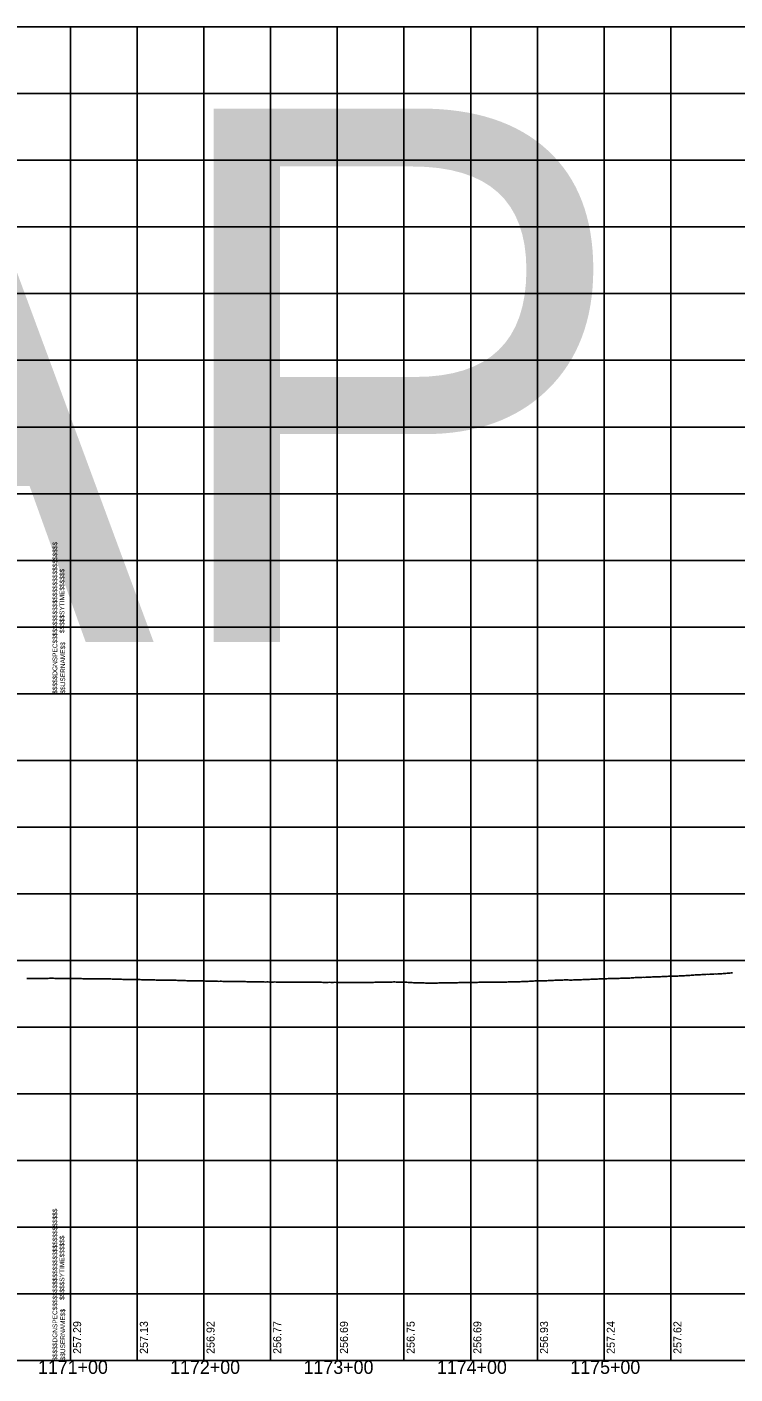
# Model space of a CAD drawing. Extents: x -90830 to 2015517, y -20856 to 836331.
# Drawn here: x 11059 to 11590, y 64904 to 65914 of the extents above; entities that cross this region are included whole.
import ezdxf

# ---------------------------------------------------------------- set-up
doc = ezdxf.new("R2010")
doc.units = 0
for name, color, linetype in [('Level 1', 7, 'Continuous'), ('RD_DDB_Profile_EX', 7, 'Continuous'), ('RD_DDB_StaTX', 7, 'Continuous'), ('RD_DDB_StripGrade', 7, 'Continuous'), ('RD_GPK_Profile_Cell', 7, 'Continuous')]:
    doc.layers.add(name, color=color, linetype=linetype)

msp = doc.modelspace()

# ---------------------------------------------------------------- linework, layer by layer
at = {"layer": 'Level 1'}
for p, q in [((9491.7, 65913.8), (11091.7, 65913.8)), ((11091.7, 65913.8), (11091.7, 65413.8)), ((11091.7, 65913.8), (11091.7, 65413.8)), ((11091.7, 65913.8), (12691.7, 65913.8)), ((11091.7, 65913.8), (11091.7, 65413.8)), ((11141.7, 65913.8), (11141.7, 65413.8)), ((11191.7, 65913.8), (11191.7, 65413.8)), ((11241.7, 65913.8), (11241.7, 65413.8)), ((11291.7, 65913.8), (11291.7, 65413.8)), ((11341.7, 65913.8), (11341.7, 65413.8)), ((11391.7, 65913.8), (11391.7, 65413.8)), ((11441.7, 65913.8), (11441.7, 65413.8)), ((11491.7, 65913.8), (11491.7, 65413.8)), ((11541.7, 65913.8), (11541.7, 65413.8)), ((9491.7, 65863.8), (11091.7, 65863.8)), ((11091.7, 65863.8), (12691.7, 65863.8)), ((9491.7, 65813.8), (11091.7, 65813.8)), ((11091.7, 65813.8), (12691.7, 65813.8)), ((9491.7, 65763.8), (11091.7, 65763.8)), ((11091.7, 65763.8), (12691.7, 65763.8)), ((9491.7, 65713.8), (11091.7, 65713.8)), ((11091.7, 65713.8), (12691.7, 65713.8)), ((9491.7, 65663.8), (11091.7, 65663.8)), ((11091.7, 65663.8), (12691.7, 65663.8)), ((9491.7, 65613.8), (11091.7, 65613.8)), ((11091.7, 65613.8), (12691.7, 65613.8)), ((9491.7, 65563.8), (11091.7, 65563.8)), ((11091.7, 65563.8), (12691.7, 65563.8)), ((9491.7, 65513.8), (11091.7, 65513.8)), ((11091.7, 65513.8), (12691.7, 65513.8)), ((9491.7, 65463.8), (11091.7, 65463.8)), ((11091.7, 65463.8), (12691.7, 65463.8)), ((9491.7, 65413.8), (11091.7, 65413.8)), ((9491.7, 65413.8), (11091.7, 65413.8)), ((11091.7, 65413.8), (12691.7, 65413.8)), ((11091.7, 65413.8), (11091.7, 64913.8)), ((11091.7, 65413.8), (11091.7, 64913.8)), ((11091.7, 65413.8), (12691.7, 65413.8)), ((11091.7, 65413.8), (11091.7, 64913.8)), ((11141.7, 65413.8), (11141.7, 64913.8)), ((11191.7, 65413.8), (11191.7, 64913.8)), ((11241.7, 65413.8), (11241.7, 64913.8)), ((11291.7, 65413.8), (11291.7, 64913.8)), ((11341.7, 65413.8), (11341.7, 64913.8)), ((11391.7, 65413.8), (11391.7, 64913.8)), ((11441.7, 65413.8), (11441.7, 64913.8)), ((11491.7, 65413.8), (11491.7, 64913.8)), ((11541.7, 65413.8), (11541.7, 64913.8)), ((9491.7, 65363.8), (11091.7, 65363.8)), ((11091.7, 65363.8), (12691.7, 65363.8)), ((9491.7, 65313.8), (11091.7, 65313.8)), ((11091.7, 65313.8), (12691.7, 65313.8)), ((9491.7, 65263.8), (11091.7, 65263.8)), ((11091.7, 65263.8), (12691.7, 65263.8)), ((9491.7, 65213.8), (11091.7, 65213.8)), ((11091.7, 65213.8), (12691.7, 65213.8)), ((9491.7, 65163.8), (11091.7, 65163.8)), ((11091.7, 65163.8), (12691.7, 65163.8)), ((9491.7, 65113.8), (11091.7, 65113.8)), ((11091.7, 65113.8), (12691.7, 65113.8)), ((9491.7, 65063.8), (11091.7, 65063.8)), ((11091.7, 65063.8), (12691.7, 65063.8)), ((9491.7, 65013.8), (11091.7, 65013.8)), ((11091.7, 65013.8), (12691.7, 65013.8)), ((9491.7, 64963.8), (11091.7, 64963.8)), ((11091.7, 64963.8), (12691.7, 64963.8)), ((9491.7, 64913.8), (11091.7, 64913.8)), ((11091.7, 64913.8), (12691.7, 64913.8))]:
    msp.add_line(p, q, dxfattribs=at)
at = {"layer": 'RD_DDB_Profile_EX'}
for points in [[(11058.9, 65200.2), (11059.9, 65200.2), (11060.9, 65200.2), (11061.9, 65200.2), (11062.9, 65200.2), (11063.9, 65200.2), (11064.9, 65200.2), (11065.9, 65200.2), (11066.9, 65200.2), (11067.9, 65200.2), (11068.9, 65200.3), (11069.9, 65200.3), (11070.9, 65200.3), (11071.9, 65200.3), (11072.9, 65200.3), (11073.9, 65200.3), (11074.9, 65200.3), (11075.9, 65200.4), (11076.9, 65200.4), (11077.9, 65200.4), (11078.9, 65200.4), (11079.9, 65200.3)], [(11079.9, 65200.3), (11080.9, 65200.3), (11081.9, 65200.3), (11082.9, 65200.3), (11083.9, 65200.3), (11084.9, 65200.3), (11085.9, 65200.3), (11086.9, 65200.3), (11087.9, 65200.3), (11088.9, 65200.3), (11089.9, 65200.3), (11090.9, 65200.3), (11091.9, 65200.2), (11092.9, 65200.2), (11093.9, 65200.3), (11094.9, 65200.3), (11095.9, 65200.2), (11096.9, 65200.2), (11097.9, 65200.2), (11098.9, 65200.2), (11099.9, 65200.2), (11100.9, 65200.1), (11101.9, 65200.1), (11102.9, 65200.1), (11103.9, 65200.1), (11104.9, 65200.1), (11105.9, 65200.1), (11106.9, 65200), (11107.9, 65200), (11108.9, 65200), (11109.9, 65199.9), (11110.9, 65199.9), (11111.9, 65199.9), (11112.9, 65199.9), (11113.9, 65199.9), (11114.9, 65200), (11115.9, 65199.9), (11116.9, 65199.9), (11117.9, 65199.9), (11118.9, 65199.9), (11119.9, 65199.9), (11120.9, 65199.9), (11121.9, 65199.9), (11122.9, 65199.8), (11123.9, 65199.8), (11124.9, 65199.8), (11125.9, 65199.8), (11126.9, 65199.8), (11127.9, 65199.7), (11128.9, 65199.7), (11129.9, 65199.7), (11130.9, 65199.6), (11131.9, 65199.6), (11132.9, 65199.6), (11133.9, 65199.6), (11134.9, 65199.6), (11135.9, 65199.6), (11136.9, 65199.5), (11137.9, 65199.5), (11138.9, 65199.5), (11139.9, 65199.5), (11140.9, 65199.5), (11141.9, 65199.4), (11142.9, 65199.4), (11143.9, 65199.4), (11144.9, 65199.3), (11145.9, 65199.3), (11146.9, 65199.3), (11147.9, 65199.3), (11148.9, 65199.3), (11149.9, 65199.3), (11150.9, 65199.3), (11151.9, 65199.2), (11152.9, 65199.2), (11153.9, 65199.2), (11154.9, 65199.2), (11155.9, 65199.1), (11156.9, 65199.1), (11157.9, 65199.1), (11158.9, 65199.1), (11159.9, 65199.1), (11160.9, 65199.1), (11161.9, 65199.1), (11162.9, 65199.1), (11163.9, 65199.1), (11164.9, 65199), (11165.9, 65199), (11166.9, 65199), (11167.9, 65198.9), (11168.9, 65198.9), (11169.9, 65198.9), (11170.9, 65198.9), (11171.9, 65198.8), (11172.9, 65198.8), (11173.9, 65198.8), (11174.9, 65198.8), (11175.9, 65198.7), (11176.9, 65198.7), (11177.9, 65198.7), (11178.9, 65198.6), (11179.9, 65198.6)], [(11179.9, 65198.6), (11180.9, 65198.6), (11181.9, 65198.6), (11182.9, 65198.6), (11183.9, 65198.6), (11184.9, 65198.5), (11185.9, 65198.5), (11186.9, 65198.5), (11187.9, 65198.5), (11188.9, 65198.5), (11189.9, 65198.4), (11190.9, 65198.4), (11191.9, 65198.4), (11192.9, 65198.3), (11193.9, 65198.3), (11194.9, 65198.3), (11195.9, 65198.3), (11196.9, 65198.3), (11197.9, 65198.2), (11198.9, 65198.2), (11199.9, 65198.2), (11200.9, 65198.2), (11201.9, 65198.2), (11202.9, 65198.1), (11203.9, 65198.2), (11204.9, 65198.2), (11205.9, 65198.1), (11206.9, 65198.1), (11207.9, 65198.1), (11208.9, 65198.1), (11209.9, 65198), (11210.9, 65198), (11211.9, 65198), (11212.9, 65198), (11213.9, 65198), (11214.9, 65198), (11215.9, 65198), (11216.9, 65198), (11217.9, 65197.9), (11218.9, 65197.9), (11219.9, 65197.9), (11220.9, 65197.9), (11221.9, 65197.9), (11222.9, 65197.9), (11223.9, 65197.8), (11224.9, 65197.8), (11225.9, 65197.8), (11226.9, 65197.8), (11227.9, 65197.8), (11228.9, 65197.8), (11229.9, 65197.8), (11230.9, 65197.8), (11231.9, 65197.8), (11232.9, 65197.8), (11233.9, 65197.8), (11234.9, 65197.7), (11235.9, 65197.7), (11236.9, 65197.7), (11237.9, 65197.6), (11238.9, 65197.7), (11239.9, 65197.7), (11240.9, 65197.6), (11241.9, 65197.6), (11242.9, 65197.6), (11243.9, 65197.6), (11244.9, 65197.7), (11245.9, 65197.6), (11246.9, 65197.6), (11247.9, 65197.6), (11248.9, 65197.6), (11249.9, 65197.6), (11250.9, 65197.6), (11251.9, 65197.5), (11252.9, 65197.5), (11253.9, 65197.5), (11254.9, 65197.5), (11255.9, 65197.5), (11256.9, 65197.5), (11257.9, 65197.5), (11258.9, 65197.5), (11259.9, 65197.5), (11260.9, 65197.5), (11261.9, 65197.5), (11262.9, 65197.5), (11263.9, 65197.5), (11264.9, 65197.5), (11265.9, 65197.5), (11266.9, 65197.5), (11267.9, 65197.5), (11268.9, 65197.5), (11269.9, 65197.4), (11270.9, 65197.4), (11271.9, 65197.4), (11272.9, 65197.4), (11273.9, 65197.4), (11274.9, 65197.4), (11275.9, 65197.4), (11276.9, 65197.4), (11277.9, 65197.4), (11278.9, 65197.4), (11279.9, 65197.4)], [(11279.9, 65197.4), (11280.9, 65197.3), (11281.9, 65197.3), (11282.9, 65197.3), (11283.9, 65197.3), (11284.9, 65197.3), (11285.9, 65197.4), (11286.9, 65197.3), (11287.9, 65197.3), (11288.9, 65197.3), (11289.9, 65197.4), (11290.9, 65197.3), (11291.9, 65197.2), (11292.9, 65197.2), (11293.9, 65197.2), (11294.9, 65197.2), (11295.9, 65197.2), (11296.9, 65197.2), (11297.9, 65197.3), (11298.9, 65197.2), (11299.9, 65197.2), (11300.9, 65197.2), (11301.9, 65197.2), (11302.9, 65197.2), (11303.9, 65197.2), (11304.9, 65197.2), (11305.9, 65197.2), (11306.9, 65197.2), (11307.9, 65197.2), (11308.9, 65197.2), (11309.9, 65197.2), (11310.9, 65197.2), (11311.9, 65197.2), (11312.9, 65197.3), (11313.9, 65197.3), (11314.9, 65197.3), (11315.9, 65197.2), (11316.9, 65197.3), (11317.9, 65197.3), (11318.9, 65197.3), (11319.9, 65197.4), (11320.9, 65197.4), (11321.9, 65197.4), (11322.9, 65197.5), (11323.9, 65197.5), (11324.9, 65197.5), (11325.9, 65197.5), (11326.9, 65197.6), (11327.9, 65197.6), (11328.9, 65197.6), (11329.9, 65197.6), (11330.9, 65197.6), (11331.9, 65197.6), (11332.9, 65197.6), (11333.9, 65197.7), (11334.9, 65197.7), (11335.9, 65197.6), (11336.9, 65197.6), (11337.9, 65197.6), (11338.9, 65197.5), (11339.9, 65197.5), (11340.9, 65197.5), (11341.9, 65197.5), (11342.9, 65197.4), (11343.9, 65197.4), (11344.9, 65197.3), (11345.9, 65197.3), (11346.9, 65197.2), (11347.9, 65197.2), (11348.9, 65197.1), (11349.9, 65197.1), (11350.9, 65197.1), (11351.9, 65197), (11352.9, 65197), (11353.9, 65197), (11354.9, 65197), (11355.9, 65196.9), (11356.9, 65196.9), (11357.9, 65196.8), (11358.9, 65196.8), (11359.9, 65196.7), (11360.9, 65196.7), (11361.9, 65196.8), (11362.9, 65196.8), (11363.9, 65196.8), (11364.9, 65196.8), (11365.9, 65196.8), (11366.9, 65196.8), (11367.9, 65196.9), (11368.9, 65196.9), (11369.9, 65196.9), (11370.9, 65196.9), (11371.9, 65196.9), (11372.9, 65196.9), (11373.9, 65197), (11374.9, 65197), (11375.9, 65197), (11376.9, 65197), (11377.9, 65197), (11378.9, 65197.1), (11379.9, 65197.1)], [(11379.9, 65197.1), (11380.9, 65197.1), (11381.9, 65197.1), (11382.9, 65197.2), (11383.9, 65197.2), (11384.9, 65197.2), (11385.9, 65197.2), (11386.9, 65197.3), (11387.9, 65197.3), (11388.9, 65197.3), (11389.9, 65197.2), (11390.9, 65197.2), (11391.9, 65197.3), (11392.9, 65197.3), (11393.9, 65197.3), (11394.9, 65197.3), (11395.9, 65197.3), (11396.9, 65197.3), (11397.9, 65197.4), (11398.9, 65197.4), (11399.9, 65197.4), (11400.9, 65197.4), (11401.9, 65197.4), (11402.9, 65197.4), (11403.9, 65197.4), (11404.9, 65197.4), (11405.9, 65197.5), (11406.9, 65197.5), (11407.9, 65197.5), (11408.9, 65197.5), (11409.9, 65197.5), (11410.9, 65197.5), (11411.9, 65197.5), (11412.9, 65197.5), (11413.9, 65197.5), (11414.9, 65197.5), (11415.9, 65197.5), (11416.9, 65197.6), (11417.9, 65197.6), (11418.9, 65197.6), (11419.9, 65197.7), (11420.9, 65197.7), (11421.9, 65197.7), (11422.9, 65197.7), (11423.9, 65197.7), (11424.9, 65197.7), (11425.9, 65197.7), (11426.9, 65197.7), (11427.9, 65197.8), (11428.9, 65197.8), (11429.9, 65197.9), (11430.9, 65197.9), (11431.9, 65197.9), (11432.9, 65198), (11433.9, 65198.1), (11434.9, 65198.1), (11435.9, 65198.2), (11436.9, 65198.2), (11437.9, 65198.3), (11438.9, 65198.3), (11439.9, 65198.4), (11440.9, 65198.4), (11441.9, 65198.4), (11442.9, 65198.4), (11443.9, 65198.5), (11444.9, 65198.5), (11445.9, 65198.5), (11446.9, 65198.5), (11447.9, 65198.6), (11448.9, 65198.6), (11449.9, 65198.7), (11450.9, 65198.7), (11451.9, 65198.7), (11452.9, 65198.8), (11453.9, 65198.8), (11454.9, 65198.9), (11455.9, 65199), (11456.9, 65199), (11457.9, 65199), (11458.9, 65199), (11459.9, 65199.1), (11460.9, 65199.1), (11461.9, 65199.2), (11462.9, 65199.2), (11463.9, 65199.2), (11464.9, 65199.2), (11465.9, 65199.1), (11466.9, 65199.1), (11467.9, 65199.1), (11468.9, 65199.2), (11469.9, 65199.2), (11470.9, 65199.2), (11471.9, 65199.2), (11472.9, 65199.3), (11473.9, 65199.3), (11474.9, 65199.3), (11475.9, 65199.4), (11476.9, 65199.4), (11477.9, 65199.5), (11478.9, 65199.5), (11479.9, 65199.5)], [(11479.9, 65199.5), (11480.9, 65199.6), (11481.9, 65199.7), (11482.9, 65199.7), (11483.9, 65199.8), (11484.9, 65199.8), (11485.9, 65199.7), (11486.9, 65199.8), (11487.9, 65199.9), (11488.9, 65199.9), (11489.9, 65200), (11490.9, 65200), (11491.9, 65200), (11492.9, 65200), (11493.9, 65200.1), (11494.9, 65200.2), (11495.9, 65200.2), (11496.9, 65200.2), (11497.9, 65200.2), (11498.9, 65200.2), (11499.9, 65200.2), (11500.9, 65200.3), (11501.9, 65200.3), (11502.9, 65200.3), (11503.9, 65200.4), (11504.9, 65200.4), (11505.9, 65200.5), (11506.9, 65200.5), (11507.9, 65200.5), (11508.9, 65200.6), (11509.9, 65200.6), (11510.9, 65200.6), (11511.9, 65200.7), (11512.9, 65200.8), (11513.9, 65200.8), (11514.9, 65200.9), (11515.9, 65201), (11516.9, 65201), (11517.9, 65201), (11518.9, 65201.1), (11519.9, 65201.1), (11520.9, 65201.2), (11521.9, 65201.1), (11522.9, 65201.2), (11523.9, 65201.2), (11524.9, 65201.3), (11525.9, 65201.3), (11526.9, 65201.3), (11527.9, 65201.4), (11528.9, 65201.4), (11529.9, 65201.4), (11530.9, 65201.5), (11531.9, 65201.5), (11532.9, 65201.5), (11533.9, 65201.6), (11534.9, 65201.7), (11535.9, 65201.7), (11536.9, 65201.7), (11537.9, 65201.8), (11538.9, 65201.8), (11539.9, 65201.9), (11540.9, 65201.9), (11541.9, 65201.9), (11542.9, 65202), (11543.9, 65202), (11544.9, 65202), (11545.9, 65202), (11546.9, 65202.1), (11547.9, 65202.2), (11548.9, 65202.2), (11549.9, 65202.3), (11550.9, 65202.3), (11551.9, 65202.3), (11552.9, 65202.4), (11553.9, 65202.5), (11554.9, 65202.5), (11555.9, 65202.6), (11556.9, 65202.7), (11557.9, 65202.8), (11558.9, 65202.8), (11559.9, 65202.9), (11560.9, 65202.9), (11561.9, 65203), (11562.9, 65203), (11563.9, 65203.1), (11564.9, 65203.2), (11565.9, 65203.2), (11566.9, 65203.3), (11567.9, 65203.3), (11568.9, 65203.4), (11569.9, 65203.3), (11570.9, 65203.4), (11571.9, 65203.5), (11572.9, 65203.5), (11573.9, 65203.6), (11574.9, 65203.7), (11575.9, 65203.6), (11576.9, 65203.7), (11577.9, 65203.8), (11578.9, 65203.8), (11579.9, 65203.8)], [(11579.9, 65203.8), (11580.9, 65203.9), (11581.9, 65204), (11582.9, 65204), (11583.9, 65204.2), (11584.9, 65204.3), (11585.9, 65204.3), (11586.9, 65204.4), (11587.9, 65204.5), (11588.1, 65204.5)]]:
    msp.add_lwpolyline(points, dxfattribs=at)
at = {"layer": 'RD_GPK_Profile_Cell'}
msp.add_line((9579.9, 64913.8), (11679.9, 64913.8), dxfattribs=at)

# ---------------------------------------------------------------- texts
at = {"layer": 'Level 1'}
for s, p in [('$$$$$DGNSPEC$$$$$$$$$$$$$$$$$$$$$$$$$$$$', (11081.8, 65413.7)), ('$$$$$SYTIME$$$$$$', (11087.1, 65459.3)), ('$$USERNAME$$', (11087.7, 65413.9)), ('$$$$$DGNSPEC$$$$$$$$$$$$$$$$$$$$$$$$$$$$', (11081.8, 64913.7)), ('$$$$$SYTIME$$$$$$', (11087.1, 64959.3)), ('$$USERNAME$$', (11087.7, 64913.9))]:
    msp.add_text(s, height=3.544, rotation=90, dxfattribs=at).set_placement(p)
at = {"layer": 'RD_DDB_StaTX'}
for s, p in [('1171+00', (11067.3, 64903.8)), ('1172+00', (11166.4, 64903.8)), ('1173+00', (11266.4, 64903.8)), ('1174+00', (11366.4, 64903.8)), ('1175+00', (11466.4, 64903.8))]:
    msp.add_text(s, height=10, dxfattribs=at).set_placement(p)
at = {"layer": 'RD_DDB_StripGrade'}
for s, p in [('257.29', (11099.7, 64918.8)), ('257.13', (11149.7, 64918.8)), ('256.92', (11199.7, 64918.8)), ('256.77', (11249.7, 64918.8)), ('256.69', (11299.7, 64918.8)), ('256.75', (11349.7, 64918.8)), ('256.69', (11399.7, 64918.8)), ('256.93', (11449.7, 64918.8)), ('257.24', (11499.7, 64918.8)), ('257.62', (11549.7, 64918.8))]:
    msp.add_text(s, height=6, rotation=90, dxfattribs=at).set_placement(p)
at = {"layer": 'RD_GPK_Profile_Cell'}
msp.add_text('NOGAP', height=400, dxfattribs=at).set_placement((9579.9, 65452.6))

doc.saveas('drawing.dxf')
